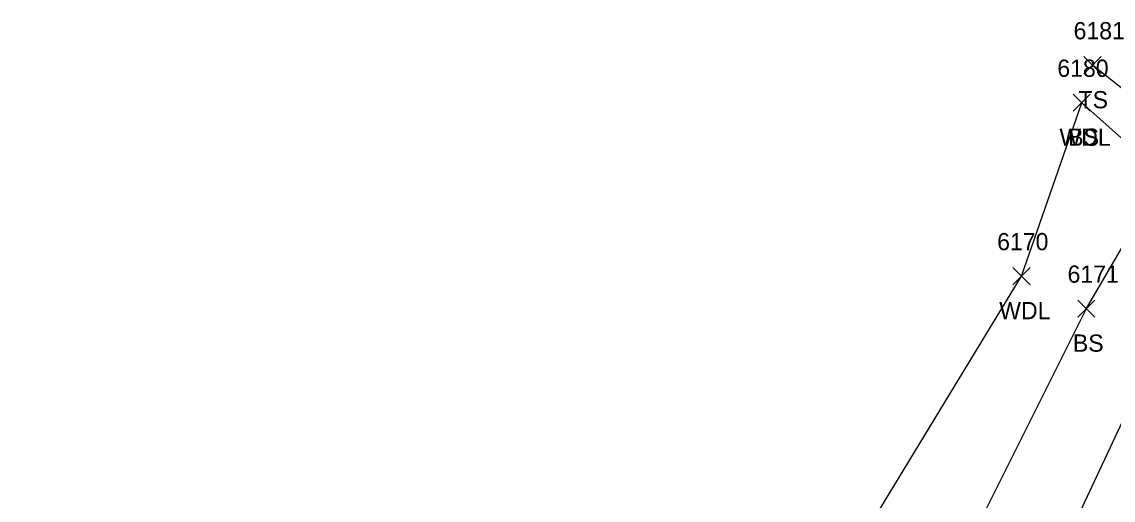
# Model space of a CAD drawing. Extents: x 1611797 to 1633212, y 298978 to 305475.
# Drawn here: x 1622960 to 1623086.6, y 302519.8 to 302575.2 of the extents above; entities that cross this region are included whole.
import ezdxf

# ---------------------------------------------------------------- set-up
doc = ezdxf.new("R2010")
doc.units = 0
for name, color, linetype in [('L_A', 7, 'Continuous'), ('L_I', 7, 'Continuous'), ('L_TIC', 7, 'Continuous'), ('LAWA', 7, 'Continuous'), ('LELB', 7, 'Continuous')]:
    doc.layers.add(name, color=color, linetype=linetype)

msp = doc.modelspace()

# ---------------------------------------------------------------- linework, layer by layer
at = {"layer": 'L_TIC'}
for points in [[(1623083.23, 302569.2), (1623085.23, 302571.2)], [(1623085.23, 302569.2), (1623083.23, 302571.2)], [(1623081.99, 302564.85), (1623083.99, 302566.85)], [(1623083.99, 302564.85), (1623081.99, 302566.85)], [(1623081.99, 302564.85), (1623083.99, 302566.85)], [(1623083.99, 302564.85), (1623081.99, 302566.85)], [(1623075, 302544.74), (1623077, 302546.74)], [(1623077, 302544.74), (1623075, 302546.74)], [(1623082.53, 302540.97), (1623084.53, 302542.97)], [(1623084.53, 302540.97), (1623082.53, 302542.97)]]:
    msp.add_lwpolyline(points, dxfattribs=at)
at = {"layer": 'LAWA'}
msp.add_lwpolyline([(1622955.61, 302269.3), (1622974.66, 302322.11), (1622999.2, 302372.17), (1623015.08, 302415.61), (1623033.27, 302469.64), (1623052.91, 302507.79), (1623076, 302545.74), (1623082.99, 302565.85)], dxfattribs=at)
at = {"layer": 'LELB'}
for points in [[(1622950.2, 302222.12), (1622969.04, 302263.04), (1622991.81, 302315.75), (1623013.56, 302366.12), (1623032.7, 302408.93), (1623054.15, 302459.64), (1623073.2, 302497.88), (1623091.53, 302536.95), (1623100.4, 302557.86), (1623093.6, 302562.82), (1623084.23, 302570.2)], [(1622931.41, 302188.46), (1622945.9, 302223.87), (1622965.15, 302265.23), (1622981.73, 302318.97), (1623007.17, 302368.65), (1623023.76, 302413.43), (1623043.88, 302464.02), (1623063.71, 302502.31), (1623083.53, 302541.97), (1623092.52, 302557.35), (1623082.99, 302565.85)]]:
    msp.add_lwpolyline(points, dxfattribs=at)

# ---------------------------------------------------------------- texts
at = {"layer": 'L_A'}
for s, p in [('TS', (1623082.63, 302565.2)), ('WDL', (1623080.41, 302560.85)), ('BS', (1623081.43, 302560.85)), ('WDL', (1623073.42, 302540.74)), ('BS', (1623081.97, 302536.97))]:
    msp.add_text(s, height=2, dxfattribs=at).set_placement(p)
at = {"layer": 'L_I'}
for s, p in [('6181', (1623082.05, 302573.2)), ('6180', (1623080.16, 302568.85)), ('6180', (1623080.16, 302568.85)), ('6170', (1623073.18, 302548.74)), ('6171', (1623081.35, 302544.97))]:
    msp.add_text(s, height=2, dxfattribs=at).set_placement(p)

doc.saveas('drawing.dxf')
